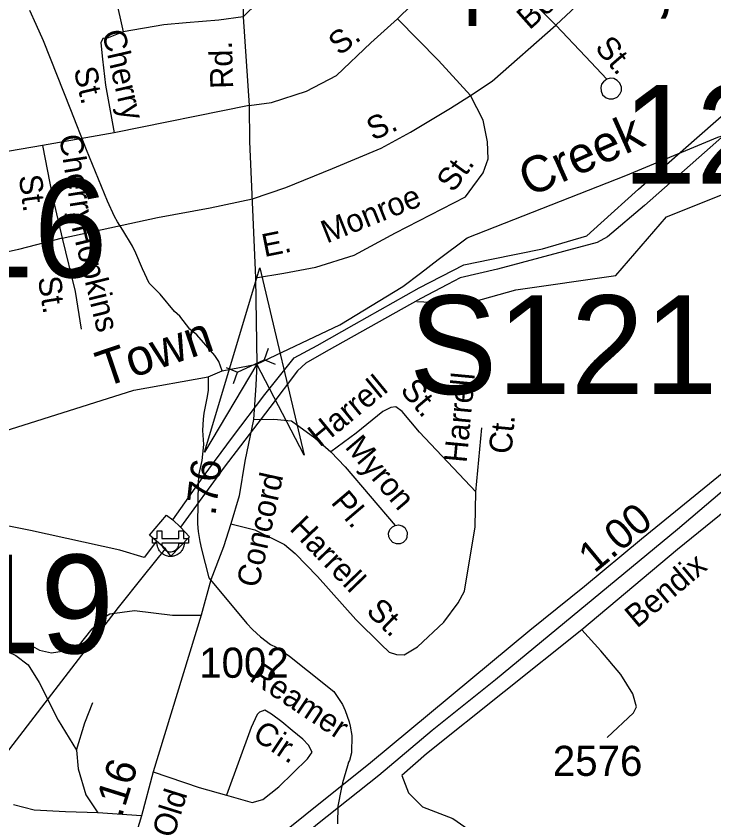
# Model space of a CAD drawing. Extents: x 1473865 to 1648260, y 639067 to 773536.
# Drawn here: x 1562044 to 1564941, y 694867 to 698206 of the extents above; entities that cross this region are included whole.
import ezdxf

# ---------------------------------------------------------------- set-up
doc = ezdxf.new("R2010")
doc.units = 0
for name, color, linetype in [('Exist Civil Demographics City Label', 7, 'Continuous'), ('Exist Hydrographic Creek Single Shore', 7, 'Continuous'), ('Exist Hydrographic Creek Single Shore Label', 7, 'Continuous'), ('Exist Hydrographic Misc Water Feature', 7, 'Continuous'), ('Exist Road Non-System Type 51', 7, 'Continuous'), ('Exist Road Non-System Type 51 Label', 7, 'Continuous'), ('Exist Road Primary Interstate Divided Center Attributed', 7, 'Continuous'), ('Exist Road Primary Interstate Mileage Hundredths English Label', 7, 'Continuous'), ('Exist Road Primary Interstate Service Attributed', 7, 'Continuous'), ('Exist Road Primary Interstate Structure Ovrhead Sign Number Label', 7, 'Continuous'), ('Exist Road Secondary Mileage Hundredths English Label', 7, 'Continuous'), ('Exist Road Secondary Structure Culvert Attributed CELL', 7, 'Continuous'), ('Exist Road Secondary Structure Culvert CELL', 7, 'Continuous'), ('Exist Road Secondary Structure Culvert Number Label', 7, 'Continuous'), ('Exist Road Secondary Structure Standard Bridge Number Label', 7, 'Continuous'), ('Exist Road Secondary Type 51 Attributed', 7, 'Continuous'), ('Exist Road Secondary Type 51 Label', 7, 'Continuous'), ('Exist Road Secondary Type 51 Number Label', 7, 'Continuous'), ('Exist Utilities Electrical Power Substation CELL', 7, 'Continuous'), ('Exist Utilities Electrical Transmission Line', 7, 'Continuous')]:
    doc.layers.add(name, color=color, linetype=linetype)

msp = doc.modelspace()

# ---------------------------------------------------------------- linework, layer by layer
at = {"layer": 'Exist Hydrographic Creek Single Shore'}
for points in [[(1563707.8, 697020.3), (1563911.1, 697010), (1564119.2, 697068.5), (1564534.2, 697127.8), (1564743.8, 697372.2), (1565129.8, 697525.3), (1565263.8, 697614.5), (1565490.8, 697701.8), (1565634.9, 697866.3), (1565660.1, 697913.9)], [(1563796.8, 697194.6), (1563916.9, 697283.8), (1564575, 697543.3), (1564956.9, 697702.7), (1565549.7, 697877.1), (1565660.1, 697913.9)], [(1558542.1, 694130.4), (1558578, 694135.5), (1558983.4, 694220.3), (1559458.9, 694489.7), (1559626, 694626), (1559841.9, 694927.1), (1560190.9, 695360.5), (1560324.6, 695415.6), (1560724.5, 695830.2), (1560942.9, 696058), (1561156.6, 696231), (1561357.1, 696290.2), (1561591.1, 696353.5), (1562532.9, 696652), (1562841.5, 696706.9), (1562900, 696731.9), (1563044.1, 696760), (1563388.9, 696923.1), (1563650.4, 697081.7), (1563722.9, 697137.2), (1563796.8, 697194.6)]]:
    msp.add_lwpolyline(points, dxfattribs=at)
at = {"layer": 'Exist Hydrographic Misc Water Feature'}
for points in [[(1562900, 696731.9), (1562885.9, 696770.2), (1562869.8, 696795.4), (1562794.2, 696882), (1562765, 696905.2), (1562723.7, 696958.6), (1562702.6, 696978.6), (1562642.2, 697050.1), (1562596.7, 697096.3), (1562568.7, 697155.1), (1562541.4, 697221.4), (1562528, 697249.5), (1562487.3, 697316.8), (1562466, 697350.9), (1562452.6, 697373.3), (1562423.9, 697436.3), (1562336.9, 697649.7), (1562272.1, 697816), (1562158.1, 698102.2), (1562127.7, 698171), (1562101.3, 698228.1)], [(1562841.5, 696706.9), (1562841.1, 696650.7), (1562836.5, 696618.8), (1562823.1, 696556.7), (1562820.3, 696531.3), (1562818, 696483.8), (1562822.6, 696426.2), (1562815.2, 696359.1), (1562803.4, 696303.5), (1562800.8, 696271.6), (1562797.1, 696096), (1562800.2, 696064), (1562807.4, 696022.8), (1562814.6, 695990.7), (1562843.8, 695872.7), (1563002.2, 695682.4), (1563025.5, 695658.2), (1563058.9, 695627.1), (1563100.3, 695595.9), (1563124.1, 695583.9), (1563179.4, 695546.7), (1563254.1, 695487.8), (1563363.1, 695400.2), (1563399.2, 695346.2), (1563410.6, 695321.3), (1563427.4, 695273.4), (1563431, 695256.1), (1563438.4, 695217.3), (1563436.7, 695145.2), (1563427.9, 695113.3), (1563423.9, 695106.8), (1563419.6, 695091.3), (1563399.9, 695020.3), (1563393.5, 694994.2), (1563379.7, 694923.9), (1563378.5, 694850.1)]]:
    msp.add_lwpolyline(points, dxfattribs=at)
at = {"layer": 'Exist Road Non-System Type 51'}
for p, q in [((1562423.2, 698441.5), (1562488.7, 698139.9)), ((1563011.6, 697833.8), (1562451.5, 697720.5)), ((1562451.5, 697720.5), (1562154.5, 697667.7)), ((1562154.5, 697667.7), (1561650.3, 697581.4)), ((1563952.4, 696229.5), (1563977.4, 696494.9)), ((1562565, 694883.2), (1562383.8, 694895.4))]:
    msp.add_line(p, q, dxfattribs=at)
for points in [[(1562986.6, 698202.2), (1563047.8, 698261.8), (1563229.6, 698430.4), (1563368, 698553.7), (1563551.3, 698724.1), (1563649.5, 698821.9)], [(1563947.7, 698508.7), (1563744, 698309.3), (1563627.4, 698193.5)], [(1563947.7, 698508.7), (1564129.7, 698324.5), (1564284.8, 698167.5)], [(1564284.8, 698167.5), (1564431.4, 698306.8), (1564593.9, 698457.4)], [(1562986.6, 698202.2), (1562886, 698188.6), (1562750.8, 698177.5), (1562657.7, 698168.6), (1562488.7, 698139.9)], [(1563011.6, 697833.8), (1563104.1, 697846), (1563249.4, 697893.2), (1563374.6, 697959), (1563516.5, 698094.3), (1563627.4, 698193.5)], [(1563627.4, 698193.5), (1563797.8, 698020.9), (1563930.5, 697875.5)], [(1563930.5, 697875.5), (1564020.3, 697934.6), (1564284.8, 698167.5)], [(1564284.8, 698167.5), (1564408.4, 698037.2), (1564496.9, 697943.4)], [(1562488.7, 698139.9), (1562426.1, 698115.2), (1562404.9, 698111.7), (1562396.8, 698093.8), (1562402.7, 698026.6), (1562416, 697917.9), (1562451.5, 697720.5)], [(1564482.3, 697932.3), (1564475.1, 697922.3), (1564471.6, 697908.9), (1564472.7, 697893.3), (1564479.4, 697877.9), (1564493.5, 697866.1), (1564506.3, 697861.4), (1564523.7, 697861.6), (1564539.6, 697868.9), (1564550.9, 697881.1), (1564557, 697895.2), (1564557.3, 697910.2), (1564550.4, 697927.3), (1564540, 697938.6), (1564525.6, 697945.8), (1564511.2, 697947.1), (1564496.9, 697943.4), (1564482.3, 697932.3)], [(1563026.4, 697446.8), (1563163.7, 697493.4), (1563357.3, 697573), (1563559.5, 697657.4), (1563681.6, 697723.4), (1563772.3, 697777.4), (1563847.1, 697822.8), (1563930.5, 697875.5)], [(1563037.7, 697118.3), (1563156.5, 697138.3), (1563288.1, 697162), (1563447.2, 697213), (1563619.6, 697304.6), (1563910, 697454.1), (1563940, 697496), (1563983.2, 697555.1), (1564004.4, 697612.7), (1564001.6, 697682.8), (1563983.2, 697773.2), (1563930.5, 697875.5)], [(1562154.5, 697667.7), (1562193.8, 697461.6), (1562235.3, 697282.7)], [(1562235.3, 697282.7), (1562630.9, 697368.4), (1562849.9, 697408.8), (1563026.4, 697446.8)], [(1562235.3, 697282.7), (1562054.3, 697236.1), (1561967.8, 697215.9), (1561883.3, 697181.6), (1561788.5, 697147.3)], [(1562235.3, 697282.7), (1562289.3, 697061.7), (1562314.3, 696905.1)], [(1563952.4, 696229.5), (1563718.9, 696477.9), (1563646.6, 696563.2), (1563620.8, 696581.8), (1563600.7, 696580.2), (1563566.6, 696562.8), (1563456.7, 696472.8), (1563351.3, 696394.9)], [(1563030.5, 696529.5), (1563115, 696530.9), (1563187.6, 696524.1)], [(1563187.6, 696524.1), (1563284.2, 696454.1), (1563351.3, 696394.9)], [(1563351.3, 696394.9), (1563410.1, 696333.7), (1563617.6, 696089.8)], [(1562935.5, 696096.2), (1563035.7, 696071.1), (1563158.8, 696011), (1563203.3, 695973.5), (1563295.6, 695877.8), (1563454.3, 695698.7), (1563560.4, 695594.7), (1563593.8, 695564), (1563623.8, 695553.4), (1563655.8, 695552.9), (1563710.3, 695585.9), (1563820.4, 695687.7), (1563878.9, 695767.9), (1563906.1, 695816.6), (1563949.9, 696083.5), (1563952.4, 696229.5)], [(1563617.6, 696089.8), (1563631.9, 696092.3), (1563646.6, 696088.6), (1563657.7, 696081), (1563668.5, 696061.9), (1563666.8, 696038.4), (1563661.2, 696028.7), (1563651, 696019.1), (1563638.9, 696013.9), (1563623.1, 696013.8), (1563608.8, 696019.3), (1563597, 696030.8), (1563591.7, 696042.7), (1563590.8, 696058.1), (1563596.1, 696073.4), (1563606.5, 696084.4), (1563617.6, 696089.8)], [(1562093.4, 695598.9), (1562141.1, 695572.2), (1562190.9, 695561.1), (1562253.1, 695569.9), (1562301.4, 695586.9), (1562360.7, 695660), (1562401.6, 695703.2), (1562434.1, 695722.5), (1562536.4, 695736.6), (1562694.1, 695717.5), (1562812.6, 695716.5)], [(1564498.7, 695208.9), (1564607.6, 695311.8), (1564619.9, 695335.8), (1564604.4, 695389.9), (1564555.2, 695470.3), (1564472.1, 695569.3), (1564393, 695656.1)], [(1561611.3, 695269.5), (1561670.7, 695357), (1561828.1, 695534.1), (1561893, 695586.8), (1561939.2, 695593.8), (1561985.1, 695577.1), (1562042.6, 695549.9), (1562093.8, 695510.9), (1562140.6, 695438.1), (1562219.6, 695280.4), (1562295.2, 695157)], [(1562295.2, 695157), (1562329.5, 695270.4), (1562363, 695353.8)], [(1562918.3, 694969.9), (1563024.1, 694938.4), (1563068.5, 694951.3), (1563135.3, 695004.6), (1563253.5, 695120.5), (1563273.1, 695147.5), (1563258.8, 695177.6), (1563234.5, 695201.9), (1563189.9, 695237.4), (1563147.2, 695273.5), (1563104.3, 695306.4), (1563077.1, 695322.2), (1563054.2, 695313.6), (1563044.7, 695304.4), (1563019.8, 695250.8), (1562918.3, 694969.9)], [(1562295.2, 695157), (1562301.8, 695078.9), (1562333.8, 694970.2), (1562383.8, 694895.4)], [(1562613.8, 695065.8), (1562803.8, 695001.4), (1562918.3, 694969.9)], [(1563646.1, 695051.5), (1563673.7, 694979.8), (1563732, 694921.5), (1563857.9, 694872.3), (1564088.1, 694712.6)], [(1562383.8, 694895.4), (1562249.2, 694900.2), (1562119.3, 694906.7), (1562033.2, 694929.8)]]:
    msp.add_lwpolyline(points, dxfattribs=at)
at = {"layer": 'Exist Road Primary Interstate Divided Center Attributed'}
for points in [[(1562333.3, 694079.4), (1562491.6, 694195.8), (1562750.9, 694412.1), (1563020.1, 694622.3), (1563295.4, 694850.3), (1563550.4, 695052.6), (1563771.3, 695239.5), (1564034.5, 695449.6), (1564789.9, 696074.7), (1565206.8, 696429.2), (1565429.7, 696612.6), (1565532.9, 696690.8)], [(1565415.8, 696678.5), (1565100.8, 696408.2), (1564641.2, 696032.9), (1564404.3, 695836.2), (1564177.5, 695653.5), (1563515.2, 695103.2), (1562972.6, 694668.9), (1562579.7, 694348.7), (1562363.3, 694176.7)]]:
    msp.add_lwpolyline(points, dxfattribs=at)
at = {"layer": 'Exist Road Primary Interstate Service Attributed'}
msp.add_lwpolyline([(1566022.1, 696736.3), (1566007.2, 696691.5), (1565972.4, 696671.9), (1565936.2, 696674.9), (1565874.2, 696691.5), (1565804.7, 696705.1), (1565700.4, 696696.1), (1565611.3, 696664.3), (1565501, 696587.2), (1565139.5, 696272.7), (1564790.4, 695990.2), (1564393, 695656.1), (1563748.5, 695141.2), (1563646.1, 695051.5)], dxfattribs=at)
at = {"layer": 'Exist Road Secondary Structure Culvert Attributed CELL'}
msp.add_lwpolyline([(1562826.2, 696393.5), (1563055.8, 697159.8), (1563240.1, 696381.3), (1563044.1, 696760)], close=True, dxfattribs=at)
at = {"layer": 'Exist Road Secondary Structure Culvert CELL'}
for p, q in [((1563090.5, 696825.1), (1563074, 696777.1)), ((1562963.9, 696727), (1563074, 696777.1)), ((1563121, 696758), (1563074, 696777.1)), ((1562916.9, 696746.1), (1562963.9, 696727)), ((1562947.4, 696679), (1562963.9, 696727))]:
    msp.add_line(p, q, dxfattribs=at)
at = {"layer": 'Exist Road Secondary Type 51 Attributed'}
msp.add_lwpolyline([(1563062.7, 698787.7), (1563011.2, 698623), (1562992, 698488.5), (1562986.6, 698202.2), (1563011.6, 697833.8), (1563013.3, 697684.1), (1563037.7, 697118.3), (1563044.1, 696760), (1563039.1, 696672.7), (1563030.5, 696529.5), (1562993.8, 696356.8), (1562971, 696213.2), (1562935.5, 696096.2), (1562905.5, 696000.3), (1562852.6, 695863.5), (1562812.6, 695716.5), (1562613.8, 695065.8), (1562565, 694883.2), (1562508.8, 694696.5), (1562417.7, 694378.2), (1562387.7, 694274.1), (1562363.3, 694176.7)], dxfattribs=at)
at = {"layer": 'Exist Utilities Electrical Power Substation CELL'}
msp.add_lwpolyline([(1562610, 696035.4), (1562629.5, 696035.4), (1562629.5, 696067.6), (1562649.3, 696067.6), (1562649.3, 696035.4), (1562720.2, 696035.4), (1562720.2, 696067.6), (1562740, 696067.6), (1562740, 696035.4), (1562759.5, 696035.4), (1562759.5, 696015.9), (1562740, 696015.9), (1562720.2, 696015.9), (1562649.3, 696015.9), (1562650, 696009.8), (1562651.2, 696004.4), (1562653.6, 695998.8), (1562657.3, 695993.4), (1562662, 695988.6), (1562664.6, 695986.6), (1562667.7, 695984.9), (1562671.5, 695982.9), (1562675.6, 695981.5), (1562680.4, 695980.6), (1562684, 695980.3), (1562688.2, 695980.5), (1562693, 695981.2), (1562697.2, 695982.4), (1562700.2, 695983.6), (1562703.5, 695985.4), (1562706.9, 695987.8), (1562710.1, 695990.6), (1562712.7, 695993.6), (1562714.9, 695996.5), (1562716.2, 695998.8), (1562717.6, 696001.6), (1562719, 696005.1), (1562719.5, 696007.4), (1562720.3, 696011.1), (1562720.5, 696013.9), (1562720.6, 696015.9), (1562742.2, 696016), (1562741.9, 696012.5), (1562741.5, 696009.8), (1562741.1, 696006.5), (1562740.2, 696003.2), (1562739.2, 695999.4), (1562738.2, 695996.3), (1562736.9, 695993.1), (1562735, 695989.6), (1562732.7, 695986), (1562730.2, 695982.4), (1562727.6, 695979.4), (1562725, 695976.6), (1562721.4, 695973.4), (1562717.6, 695970.5), (1562713.4, 695968), (1562709, 695965.7), (1562705.6, 695964.3), (1562702.5, 695963.3), (1562699.4, 695962.5), (1562695.5, 695961.6), (1562691.8, 695961.2), (1562688.4, 695960.8), (1562684, 695960.8), (1562681, 695961), (1562677.5, 695961.4), (1562673.9, 695962.1), (1562669.1, 695963.2), (1562664.1, 695965.1), (1562659.7, 695967.1), (1562656.1, 695969.2), (1562651.9, 695971.9), (1562648.8, 695974.6), (1562646.9, 695976.2), (1562644.4, 695978.7), (1562642.5, 695980.9), (1562639.7, 695984.2), (1562637, 695988.4), (1562635.1, 695992.2), (1562633.5, 695995.5), (1562632.4, 695998.7), (1562630.8, 696003.9), (1562630, 696008.2), (1562629.5, 696012), (1562629.2, 696015.9), (1562610, 696015.9)], close=True, dxfattribs=at)
at = {"layer": 'Exist Utilities Electrical Transmission Line'}
for p, q in [((1562694.9, 696113.6), (1562726.5, 696083.2)), ((1562665.2, 695992), (1562627.6, 696024.5))]:
    msp.add_line(p, q, dxfattribs=at)
for points in [[(1566491.6, 698889.7), (1566349.6, 698761.7), (1566116.4, 698553.1), (1565954.1, 698399.5), (1565877.3, 698344.6), (1565677, 698197.6), (1565430.3, 698019.3), (1565207.8, 697860.5), (1565168, 697869.1), (1564985.5, 697711.9), (1564653, 697418.7), (1564499.1, 697289), (1564456.8, 697265.6), (1564316.2, 697227.6), (1564043, 697153.7), (1563888.4, 697118), (1563835.8, 697090.9), (1563724.9, 697032.5), (1563331.5, 696812.3), (1563246.7, 696763.6), (1563212.2, 696732.1), (1563097.9, 696579.7), (1562908.2, 696332.4), (1562726.5, 696083.2)], [(1562694.9, 696113.6), (1562821.5, 696291.8), (1562942.1, 696456), (1563076.8, 696634.2), (1563199.1, 696786.4), (1563293.8, 696836.9), (1563447.2, 696924.6), (1563717.6, 697076.6), (1563903.1, 697171.9), (1564017.4, 697196.2), (1564230.2, 697239), (1564413.1, 697292.3), (1564471.8, 697345.3), (1564628, 697487.1), (1564859.2, 697689.7), (1565084.1, 697886.4)], [(1562627.6, 696024.5), (1562576.7, 695957.3), (1562475, 695986.8), (1562103.9, 696068.6), (1561683, 696152.7), (1561539.4, 696185), (1561431.8, 696216.6), (1561166.2, 696118.5), (1560787.9, 695970.1), (1560550.3, 695879.7), (1560373.1, 695802.2), (1560139.7, 695711.7), (1559962.6, 695642.4), (1559658.6, 695518.9), (1559312.6, 695386), (1559014.6, 695268.4), (1558823.4, 695193.2), (1558638.7, 695151.9)], [(1562627.6, 696024.5), (1562597.9, 696049.2), (1562669.2, 696132), (1562694.9, 696113.6)], [(1562726.5, 696083.2), (1562763.9, 696042.6), (1562686.8, 695961.7), (1562665.2, 695992)], [(1558671.7, 691520.7), (1558927.8, 691786.8), (1559236.3, 692092.3), (1559433.3, 692285.4), (1559616.1, 692466.6), (1559752, 692598.8), (1560005.9, 692855), (1560312.7, 693172.5), (1560650, 693515.5), (1560897.8, 693769.8), (1561029.8, 693904), (1561111.3, 694006.8), (1561437.6, 694418), (1561592.4, 694611.8), (1561667.8, 694710.7), (1561939.2, 695060.6), (1562165.7, 695353.4), (1562469.4, 695749), (1562573.5, 695879.4), (1562665.2, 695992)]]:
    msp.add_lwpolyline(points, dxfattribs=at)

# ---------------------------------------------------------------- texts
at = {"layer": 'Exist Civil Demographics City Label'}
msp.add_text('Pop. 26,631', height=265, dxfattribs=at).set_placement((1563466.4, 698244.3))
at = {"layer": 'Exist Hydrographic Creek Single Shore Label'}
for s, rotation, p in [('Creek', 24.0238, (1564174.4, 697452.5)), ('Town', 18.7487, (1562409.4, 696662.1))]:
    msp.add_text(s, height=150, rotation=rotation, dxfattribs=at).set_placement(p)
at = {"layer": 'Exist Road Non-System Type 51 Label'}
for s, rotation, p in [('Boundary', 41.5914, (1564175.5, 698145.4)), ('Cherry', 283.0685, (1562400.9, 698138.2)), ('S.', 36.6061, (1563386, 698038.6)), ('St.', 310.6771, (1564443.2, 698072.2)), ('St.', 283.0685, (1562282.8, 697984.1)), ('S.', 23.4089, (1563525.3, 697687.2)), ('Cherry', 278.9987, (1562222.8, 697707.1)), ('St.', 53.8511, (1563859.4, 697469)), ('St.', 277.6013, (1562055.3, 697541.3)), ('Monroe', 21.7864, (1563334.1, 697260.3)), ('Hopkins', 283.7202, (1562273.9, 697331.9)), ('E.', 11.39, (1563075.1, 697204.4)), ('St.', 279.0876, (1562134.2, 697117.8)), ('Harrell', 39.3294, (1563304.8, 696412)), ('St.', 310.2877, (1563635.4, 696650.2)), ('Harrell', 84.6242, (1563914.4, 696347.7)), ('Ct.', 84.6242, (1564100.5, 696383.9)), ('Myron', 310.3975, (1563406, 696414.4)), ('Pl.', 310.3975, (1563348, 696184.1)), ('Harrell', 313.9634, (1563175.2, 696073.5)), ('St.', 315.5868, (1563493.3, 695729.3)), ('Reamer', 326.3257, (1563007.6, 695447.9)), ('Cir.', 326.3257, (1563020.5, 695206.8))]:
    msp.add_text(s, height=95, rotation=rotation, dxfattribs=at).set_placement(p)
at = {"layer": 'Exist Road Primary Interstate Mileage Hundredths English Label'}
msp.add_text('1.00', height=125, rotation=39.7057, dxfattribs=at).set_placement((1564445, 695888.9))
at = {"layer": 'Exist Road Primary Interstate Structure Ovrhead Sign Number Label'}
msp.add_text('S121', height=410.1, dxfattribs=at).set_placement((1563675.8, 696635.4))
at = {"layer": 'Exist Road Secondary Mileage Hundredths English Label'}
for s, rotation, p in [('.76', 83.3341, (1562871.9, 696127.5)), ('.16', 72.5888, (1562482.3, 694872.5))]:
    msp.add_text(s, height=125, rotation=rotation, dxfattribs=at).set_placement(p)
at = {"layer": 'Exist Road Secondary Structure Culvert Number Label'}
msp.add_text('C116', height=410.1, dxfattribs=at).set_placement((1561112.2, 697120.5))
at = {"layer": 'Exist Road Secondary Structure Standard Bridge Number Label'}
for s, p in [('124', (1564561.9, 697509.7)), ('119', (1561535.4, 695558.5))]:
    msp.add_text(s, height=410.1, dxfattribs=at).set_placement(p)
at = {"layer": 'Exist Road Secondary Type 51 Label'}
for s, rotation, p in [('Rd.', 91.573, (1562945.9, 697904.8)), ('Concord', 77.6324, (1563051.2, 695827.7)), ('Bendix', 40.0612, (1564622, 695660.2)), ('Old', 72.5888, (1562697.5, 694787.5))]:
    msp.add_text(s, height=95, rotation=rotation, dxfattribs=at).set_placement(p)
at = {"layer": 'Exist Road Secondary Type 51 Number Label'}
for s, p in [('1002', (1562804.4, 695457.1)), ('2576', (1564272.5, 695049.5))]:
    msp.add_text(s, height=125, dxfattribs=at).set_placement(p)

doc.saveas('drawing.dxf')
